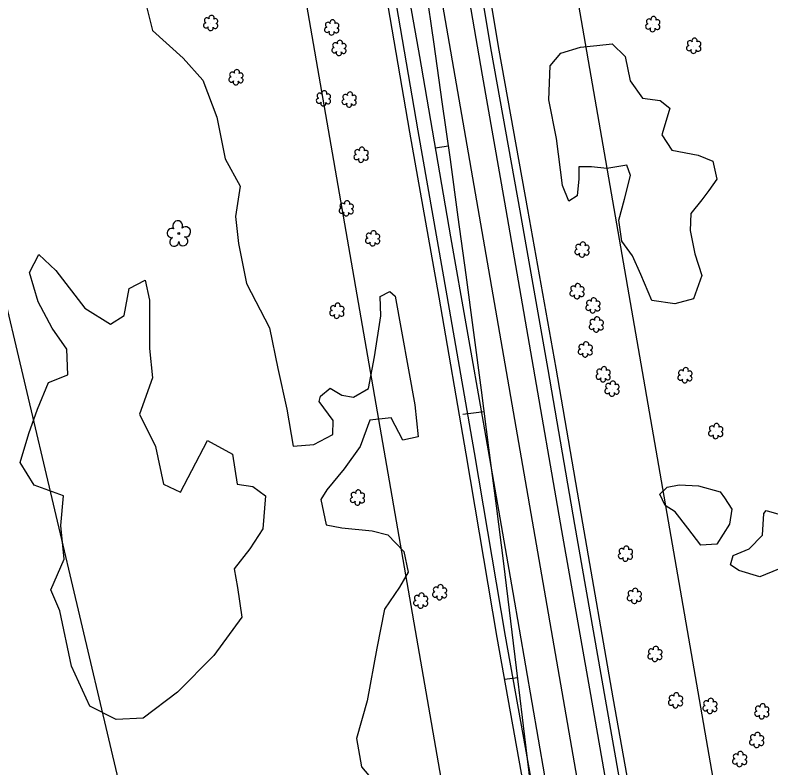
# Model space of a CAD drawing. Extents: x 3040896 to 3051146, y 687568 to 732976.
# Drawn here: x 3047907.9 to 3048189.7, y 704019.7 to 704300.5 of the extents above; entities that cross this region are included whole.
import ezdxf

# ---------------------------------------------------------------- set-up
doc = ezdxf.new("R2010")
doc.units = 0
for name, color, linetype in [('Default', 7, 'Continuous'), ('Exist Horizontal Alignment', 7, 'Continuous'), ('Exist Right of Way Easement Line', 7, 'Continuous'), ('Exist Right of Way Line', 7, 'Continuous'), ('Exist Roads EOP', 7, 'Continuous'), ('Exist Roads EOT', 7, 'Continuous'), ('Exist Utilities Telephone UG Cable', 7, 'Continuous'), ('Exist Utilities Telephone UG FO', 7, 'Continuous'), ('Exist Vegetation Hedge Row', 7, 'Continuous'), ('Exist Vegetation Shrub CELL', 7, 'Continuous'), ('Exist Vegetation Tree CELL', 7, 'Continuous'), ('Exist Vegetation Woods Line', 7, 'Continuous'), ('Prop Horizontal Alignment', 7, 'Continuous'), ('Prop Horizontal Alignment Tick Large', 7, 'Continuous'), ('Prop Horizontal Alignment Tick Small', 7, 'Continuous')]:
    doc.layers.add(name, color=color, linetype=linetype)

msp = doc.modelspace()

# ---------------------------------------------------------------- linework, layer by layer
at = {"layer": 'Default'}
msp.add_arc((3036183.49, 702601.64), 12000, 356.579619, 9.850505, dxfattribs=at)
at = {"layer": 'Exist Horizontal Alignment'}
msp.add_line((3048316.75, 702868.28), (3047811.68, 705777.04), dxfattribs=at)
at = {"layer": 'Exist Right of Way Easement Line'}
msp.add_lwpolyline([(3048254.77, 702716.23), (3048181.73, 703022.98), (3048109.08, 703329.22), (3048036.73, 703636.15), (3047963.44, 703942.98), (3047891.14, 704249.37), (3047818.81, 704555.26), (3047745.17, 704865.56), (3047672.23, 705171.05)], dxfattribs=at)
at = {"layer": 'Exist Right of Way Line'}
for p, q in [((3048366.01, 702876.83), (3047860.94, 705785.59)), ((3048267.48, 702859.73), (3047762.41, 705768.49))]:
    msp.add_line(p, q, dxfattribs=at)
at = {"layer": 'Exist Roads EOP'}
for points in [[(3048164.43, 703837.79), (3048157.64, 703876.15), (3048148.14, 703931.62), (3048136.31, 703998.66), (3048128.03, 704045.27), (3048116.64, 704110.51), (3048106.7, 704168.27), (3048096.18, 704227.47), (3048085.49, 704286.91), (3048073.32, 704359.67), (3048065.09, 704406.74)], [(3048033.56, 704399.54), (3048039.53, 704365.33), (3048047.87, 704316.96), (3048058.06, 704257.33), (3048068.93, 704195.78), (3048079.02, 704137.41), (3048090.63, 704068.89), (3048103.84, 703995.41), (3048113.57, 703938.66), (3048122.06, 703890.56), (3048127.59, 703858.35), (3048132.39, 703831.58)]]:
    msp.add_lwpolyline(points, dxfattribs=at)
at = {"layer": 'Exist Roads EOT'}
for points in [[(3048060.26, 704404.24), (3048070, 704348.12), (3048082.06, 704278.13), (3048090.43, 704230.8), (3048100.12, 704174.89), (3048111.61, 704108.26), (3048122.06, 704049.21), (3048133.25, 703985.32), (3048143.28, 703927.43), (3048153.18, 703871.22), (3048158.99, 703837.67)], [(3048137.79, 703832.68), (3048126.43, 703898.44), (3048118.04, 703944.7), (3048105.44, 704016.77), (3048093.66, 704085.11), (3048082.54, 704148.61), (3048070.42, 704217.86), (3048058.78, 704285.04), (3048048.43, 704343.84), (3048038.64, 704401.25)]]:
    msp.add_lwpolyline(points, dxfattribs=at)
at = {"layer": 'Exist Utilities Telephone UG Cable'}
msp.add_lwpolyline([(3048129.44, 703831.05), (3048124.64, 703857.83), (3048119.11, 703890.05), (3048110.61, 703938.14), (3048100.88, 703994.89), (3048087.67, 704068.38), (3048076.06, 704136.9), (3048065.98, 704195.26), (3048055.11, 704256.82), (3048044.91, 704316.45), (3048036.57, 704364.82), (3048030.6, 704399.02)], dxfattribs=at)
at = {"layer": 'Exist Utilities Telephone UG FO'}
msp.add_lwpolyline([(3048167.38, 703838.31), (3048160.6, 703876.67), (3048151.09, 703932.13), (3048139.26, 703999.18), (3048130.98, 704045.79), (3048119.59, 704111.02), (3048109.66, 704168.79), (3048099.13, 704228), (3048088.44, 704287.43), (3048076.28, 704360.18), (3048068.05, 704407.25)], dxfattribs=at)
at = {"layer": 'Exist Vegetation Hedge Row'}
for points in [[(3047955.19, 704310.89), (3047959.06, 704294.85), (3047970.57, 704284.41), (3047977.85, 704276.32), (3047983.05, 704262.47), (3047986.19, 704246.92), (3047991.8, 704236.71), (3047990.05, 704225.36), (3047991.24, 704215.28), (3047994.15, 704200.37), (3048002.7, 704183.91), (3048005.83, 704168.71), (3048009.2, 704153.52), (3048011.57, 704139.73), (3048019.33, 704140.3), (3048026.39, 704144.09), (3048026.47, 704149.32), (3048021.27, 704156.35), (3048021.78, 704158.35), (3048025.4, 704161.3), (3048029.68, 704158.76), (3048034.02, 704157.98), (3048039.67, 704161.23), (3048041.89, 704173.01), (3048044.31, 704188.29), (3048043.98, 704195.61), (3048047.59, 704197.38), (3048049.59, 704195.72), (3048057, 704155.14), (3048058.24, 704143.21), (3048052.52, 704141.93), (3048048.08, 704150.23), (3048040.15, 704149.46), (3048036.57, 704139.57), (3048030.61, 704131.23), (3048024.11, 704123.48), (3048021.95, 704119.76), (3048023.89, 704110.34), (3048029.68, 704109.29), (3048041.05, 704108.13), (3048046.87, 704106.61), (3048052.89, 704100.42), (3048054.49, 704092.75), (3048051.29, 704087.12), (3048045.62, 704078.96), (3048042.74, 704064.38), (3048039.18, 704044.77), (3048035.16, 704030.6), (3048037.01, 704020.08), (3048045.29, 704010.33)], [(3048164.05, 704231.65), (3048159.85, 704226.58), (3048159.69, 704220.16), (3048161.43, 704211.52), (3048164.02, 704203.37), (3048160.84, 704194.66), (3048153.93, 704192.76), (3048145.31, 704194.03), (3048141.24, 704203.74), (3048138.13, 704210.75), (3048134.21, 704216.16), (3048133, 704224.03), (3048135.15, 704231.88), (3048137.44, 704240.64), (3048135.97, 704244.54), (3048128.5, 704243.32), (3048122.85, 704243.93), (3048118.07, 704243.93), (3048118.13, 704239.41), (3048117.44, 704233.11), (3048114.44, 704231.16), (3048112.04, 704236.99), (3048109.75, 704254.44), (3048106.93, 704268.93), (3048107.44, 704281.66), (3048111.39, 704286.35), (3048118.74, 704288.59), (3048124.88, 704289.19), (3048130.57, 704289.76), (3048135.35, 704285.09), (3048137.32, 704276.03), (3048141.82, 704269.6), (3048148.49, 704268.68), (3048152.03, 704265.86), (3048150.26, 704259.95), (3048149.13, 704255.92), (3048152.83, 704250.15), (3048162.64, 704248.33), (3048168.07, 704245.99), (3048169.65, 704239.33), (3048166.57, 704235.16), (3048164.05, 704231.65)], [(3048174.36, 704110.58), (3048169.59, 704103.12), (3048163.63, 704102.77), (3048158.83, 704109.08), (3048154.06, 704115.2), (3048150.34, 704117.54), (3048148.27, 704121.83), (3048151.04, 704124.41), (3048155.56, 704125.3), (3048162.79, 704124.87), (3048170.78, 704122.65), (3048172.44, 704120.42), (3048175.21, 704116.16), (3048174.36, 704110.58)], [(3048192.53, 704093.87), (3048185.64, 704090.99), (3048177.83, 704093.35), (3048174.65, 704095.49), (3048175.71, 704098.96), (3048181.66, 704101.45), (3048186.6, 704106.5), (3048187.07, 704114.55), (3048187.96, 704115.75), (3048192.73, 704114.33)]]:
    msp.add_lwpolyline(points, dxfattribs=at)
at = {"layer": 'Exist Vegetation Shrub CELL'}
for p, q in [((3047980.9, 704297.41), (3047980.9, 704297.41)), ((3048026.03, 704295.75), (3048026.03, 704295.75)), ((3048145.78, 704297.01), (3048145.78, 704297.01)), ((3048028.75, 704288.12), (3048028.75, 704288.12)), ((3048161.05, 704288.91), (3048161.05, 704288.91)), ((3047990.33, 704277.16), (3047990.33, 704277.16)), ((3048022.95, 704269.31), (3048022.95, 704269.31)), ((3048032.53, 704268.85), (3048032.53, 704268.85)), ((3048037, 704248.27), (3048037, 704248.27)), ((3048031.48, 704228.25), (3048031.48, 704228.25)), ((3048041.31, 704217.08), (3048041.31, 704217.08)), ((3048119.38, 704212.89), (3048119.38, 704212.89)), ((3048117.52, 704197.36), (3048117.52, 704197.36)), ((3048123.45, 704192.03), (3048123.45, 704192.03)), ((3048027.95, 704190.05), (3048027.95, 704190.05)), ((3048124.71, 704184.92), (3048124.71, 704184.92)), ((3048120.59, 704175.61), (3048120.59, 704175.61)), ((3048127.27, 704166.36), (3048127.27, 704166.36)), ((3048157.76, 704165.98), (3048157.76, 704165.98)), ((3048130.57, 704161), (3048130.57, 704161)), ((3048169.26, 704145.17), (3048169.26, 704145.17)), ((3048035.63, 704120.39), (3048035.63, 704120.39)), ((3048135.59, 704099.44), (3048135.59, 704099.44)), ((3048066.28, 704085.03), (3048066.28, 704085.03)), ((3048138.91, 704083.68), (3048138.91, 704083.68)), ((3048059.22, 704081.92), (3048059.22, 704081.92)), ((3048146.59, 704062), (3048146.59, 704062)), ((3048154.27, 704044.69), (3048154.27, 704044.69)), ((3048167.1, 704042.62), (3048167.1, 704042.62)), ((3048186.44, 704040.62), (3048186.44, 704040.62)), ((3048184.53, 704029.92), (3048184.53, 704029.92)), ((3048178.18, 704022.79), (3048178.18, 704022.79))]:
    msp.add_line(p, q, dxfattribs=at)
for centre, radius, start, end in [((3047979.1, 704296.71), 0.955, 95.1099, 327.9534), ((3047979.41, 704298.54), 0.968, 35.8908, 245.4216), ((3047981.12, 704299.45), 0.99, 334.8391, 200.4717), ((3047982.57, 704298.28), 0.929, 284.4567, 126.0861), ((3048024.55, 704296.88), 0.968, 35.8908, 245.4216), ((3048026.26, 704297.79), 0.99, 334.8391, 200.4717), ((3048144.3, 704298.13), 0.968, 35.8908, 245.4216), ((3048146.01, 704299.05), 0.99, 334.8391, 200.4717), ((3048147.45, 704297.87), 0.929, 284.4567, 126.0861), ((3047980.77, 704295.73), 0.984, 151.2797, 21.387), ((3047982.53, 704296.48), 0.937, 204.9913, 73.4601), ((3048024.23, 704295.04), 0.955, 95.1099, 327.9534), ((3048027.67, 704294.82), 0.937, 204.9913, 73.4601), ((3048027.71, 704296.62), 0.929, 284.4567, 126.0861), ((3048143.98, 704296.3), 0.955, 95.1099, 327.9534), ((3048145.65, 704295.32), 0.984, 151.2797, 21.387), ((3048147.42, 704296.08), 0.937, 204.9913, 73.4601), ((3048025.91, 704294.07), 0.984, 151.2797, 21.387), ((3048027.27, 704289.25), 0.968, 35.8908, 245.4216), ((3048028.98, 704290.16), 0.99, 334.8391, 200.4717), ((3048030.42, 704288.99), 0.929, 284.4567, 126.0861), ((3048159.57, 704290.04), 0.968, 35.8908, 245.4216), ((3048161.28, 704290.95), 0.99, 334.8391, 200.4717), ((3048162.72, 704289.78), 0.929, 284.4567, 126.0861), ((3048026.95, 704287.41), 0.955, 95.1099, 327.9534), ((3048028.62, 704286.43), 0.984, 151.2797, 21.387), ((3048030.39, 704287.19), 0.937, 204.9913, 73.4601), ((3048159.25, 704288.21), 0.955, 95.1099, 327.9534), ((3048160.92, 704287.23), 0.984, 151.2797, 21.387), ((3048162.69, 704287.98), 0.937, 204.9913, 73.4601), ((3047988.85, 704278.29), 0.968, 35.8908, 245.4216), ((3047990.56, 704279.2), 0.99, 334.8391, 200.4717), ((3047992, 704278.03), 0.929, 284.4567, 126.0861), ((3047988.53, 704276.46), 0.955, 95.1099, 327.9534), ((3047990.2, 704275.48), 0.984, 151.2797, 21.387), ((3047991.97, 704276.23), 0.937, 204.9913, 73.4601), ((3048023.18, 704271.35), 0.99, 334.8391, 200.4717), ((3048021.15, 704268.61), 0.955, 95.1099, 327.9534), ((3048021.47, 704270.44), 0.968, 35.8908, 245.4216), ((3048024.62, 704270.18), 0.929, 284.4567, 126.0861), ((3048031.05, 704269.98), 0.968, 35.8908, 245.4216), ((3048032.76, 704270.89), 0.99, 334.8391, 200.4717), ((3048034.2, 704269.72), 0.929, 284.4567, 126.0861), ((3048022.82, 704267.63), 0.984, 151.2797, 21.387), ((3048024.59, 704268.39), 0.937, 204.9913, 73.4601), ((3048030.73, 704268.15), 0.955, 95.1099, 327.9534), ((3048032.4, 704267.17), 0.984, 151.2797, 21.387), ((3048034.17, 704267.92), 0.937, 204.9913, 73.4601), ((3048035.52, 704249.39), 0.968, 35.8908, 245.4216), ((3048037.23, 704250.31), 0.99, 334.8391, 200.4717), ((3048038.67, 704249.14), 0.929, 284.4567, 126.0861), ((3048035.2, 704247.56), 0.955, 95.1099, 327.9534), ((3048036.87, 704246.58), 0.984, 151.2797, 21.387), ((3048038.64, 704247.34), 0.937, 204.9913, 73.4601), ((3048029.99, 704229.38), 0.968, 35.8908, 245.4216), ((3048031.71, 704230.29), 0.99, 334.8391, 200.4717), ((3048033.15, 704229.12), 0.929, 284.4567, 126.0861), ((3048029.68, 704227.55), 0.955, 95.1099, 327.9534), ((3048033.11, 704227.32), 0.937, 204.9913, 73.4601), ((3048031.35, 704226.57), 0.984, 151.2797, 21.387), ((3048039.82, 704218.2), 0.968, 35.8908, 245.4216), ((3048041.54, 704219.12), 0.99, 334.8391, 200.4717), ((3048042.98, 704217.95), 0.929, 284.4567, 126.0861), ((3048039.51, 704216.37), 0.955, 95.1099, 327.9534), ((3048042.94, 704216.15), 0.937, 204.9913, 73.4601), ((3048119.61, 704214.93), 0.99, 334.8391, 200.4717), ((3048041.18, 704215.39), 0.984, 151.2797, 21.387), ((3048117.58, 704212.18), 0.955, 95.1099, 327.9534), ((3048117.9, 704214.02), 0.968, 35.8908, 245.4216), ((3048121.06, 704213.76), 0.929, 284.4567, 126.0861), ((3048119.26, 704211.21), 0.984, 151.2797, 21.387), ((3048121.02, 704211.96), 0.937, 204.9913, 73.4601), ((3048116.04, 704198.49), 0.968, 35.8908, 245.4216), ((3048117.75, 704199.4), 0.99, 334.8391, 200.4717), ((3048119.19, 704198.23), 0.929, 284.4567, 126.0861), ((3048115.72, 704196.66), 0.955, 95.1099, 327.9534), ((3048119.16, 704196.43), 0.937, 204.9913, 73.4601), ((3048117.39, 704195.68), 0.984, 151.2797, 21.387), ((3048121.97, 704193.16), 0.968, 35.8908, 245.4216), ((3048123.68, 704194.07), 0.99, 334.8391, 200.4717), ((3048125.13, 704192.9), 0.929, 284.4567, 126.0861), ((3048026.47, 704191.18), 0.968, 35.8908, 245.4216), ((3048028.18, 704192.09), 0.99, 334.8391, 200.4717), ((3048029.62, 704190.92), 0.929, 284.4567, 126.0861), ((3048121.65, 704191.33), 0.955, 95.1099, 327.9534), ((3048123.33, 704190.35), 0.984, 151.2797, 21.387), ((3048125.09, 704191.1), 0.937, 204.9913, 73.4601), ((3048026.15, 704189.34), 0.955, 95.1099, 327.9534), ((3048027.82, 704188.36), 0.984, 151.2797, 21.387), ((3048029.59, 704189.12), 0.937, 204.9913, 73.4601), ((3048124.94, 704186.96), 0.99, 334.8391, 200.4717), ((3048122.91, 704184.22), 0.955, 95.1099, 327.9534), ((3048123.23, 704186.05), 0.968, 35.8908, 245.4216), ((3048126.35, 704183.99), 0.937, 204.9913, 73.4601), ((3048126.38, 704185.79), 0.929, 284.4567, 126.0861), ((3048124.58, 704183.24), 0.984, 151.2797, 21.387), ((3048119.11, 704176.74), 0.968, 35.8908, 245.4216), ((3048120.82, 704177.65), 0.99, 334.8391, 200.4717), ((3048122.26, 704176.48), 0.929, 284.4567, 126.0861), ((3048118.79, 704174.91), 0.955, 95.1099, 327.9534), ((3048120.46, 704173.93), 0.984, 151.2797, 21.387), ((3048122.23, 704174.68), 0.937, 204.9913, 73.4601), ((3048125.79, 704167.49), 0.968, 35.8908, 245.4216), ((3048127.5, 704168.4), 0.99, 334.8391, 200.4717), ((3048128.94, 704167.23), 0.929, 284.4567, 126.0861), ((3048156.28, 704167.11), 0.968, 35.8908, 245.4216), ((3048157.99, 704168.02), 0.99, 334.8391, 200.4717), ((3048125.47, 704165.66), 0.955, 95.1099, 327.9534), ((3048128.91, 704165.43), 0.937, 204.9913, 73.4601), ((3048155.96, 704165.27), 0.955, 95.1099, 327.9534), ((3048159.4, 704165.05), 0.937, 204.9913, 73.4601), ((3048159.43, 704166.85), 0.929, 284.4567, 126.0861), ((3048127.14, 704164.68), 0.984, 151.2797, 21.387), ((3048129.09, 704162.13), 0.968, 35.8908, 245.4216), ((3048130.8, 704163.04), 0.99, 334.8391, 200.4717), ((3048132.25, 704161.87), 0.929, 284.4567, 126.0861), ((3048157.63, 704164.3), 0.984, 151.2797, 21.387), ((3048128.77, 704160.29), 0.955, 95.1099, 327.9534), ((3048130.45, 704159.32), 0.984, 151.2797, 21.387), ((3048132.21, 704160.07), 0.937, 204.9913, 73.4601), ((3048167.78, 704146.3), 0.968, 35.8908, 245.4216), ((3048169.49, 704147.21), 0.99, 334.8391, 200.4717), ((3048170.93, 704146.04), 0.929, 284.4567, 126.0861), ((3048167.46, 704144.47), 0.955, 95.1099, 327.9534), ((3048169.13, 704143.49), 0.984, 151.2797, 21.387), ((3048170.9, 704144.24), 0.937, 204.9913, 73.4601), ((3048035.86, 704122.43), 0.99, 334.8391, 200.4717), ((3048033.83, 704119.68), 0.955, 95.1099, 327.9534), ((3048034.15, 704121.52), 0.968, 35.8908, 245.4216), ((3048037.27, 704119.46), 0.937, 204.9913, 73.4601), ((3048037.31, 704121.26), 0.929, 284.4567, 126.0861), ((3048035.51, 704118.7), 0.984, 151.2797, 21.387), ((3048134.11, 704100.57), 0.968, 35.8908, 245.4216), ((3048135.82, 704101.48), 0.99, 334.8391, 200.4717), ((3048137.26, 704100.31), 0.929, 284.4567, 126.0861), ((3048133.79, 704098.74), 0.955, 95.1099, 327.9534), ((3048135.46, 704097.76), 0.984, 151.2797, 21.387), ((3048137.23, 704098.51), 0.937, 204.9913, 73.4601), ((3048064.8, 704086.16), 0.968, 35.8908, 245.4216), ((3048066.51, 704087.07), 0.99, 334.8391, 200.4717), ((3048067.95, 704085.9), 0.929, 284.4567, 126.0861), ((3048139.14, 704085.72), 0.99, 334.8391, 200.4717), ((3048057.74, 704083.04), 0.968, 35.8908, 245.4216), ((3048059.45, 704083.96), 0.99, 334.8391, 200.4717), ((3048060.89, 704082.78), 0.929, 284.4567, 126.0861), ((3048064.48, 704084.33), 0.955, 95.1099, 327.9534), ((3048066.15, 704083.35), 0.984, 151.2797, 21.387), ((3048067.92, 704084.1), 0.937, 204.9913, 73.4601), ((3048137.11, 704082.98), 0.955, 95.1099, 327.9534), ((3048137.43, 704084.81), 0.968, 35.8908, 245.4216), ((3048140.55, 704082.75), 0.937, 204.9913, 73.4601), ((3048140.58, 704084.55), 0.929, 284.4567, 126.0861), ((3048057.42, 704081.21), 0.955, 95.1099, 327.9534), ((3048059.09, 704080.23), 0.984, 151.2797, 21.387), ((3048060.86, 704080.99), 0.937, 204.9913, 73.4601), ((3048138.78, 704082), 0.984, 151.2797, 21.387), ((3048145.1, 704063.12), 0.968, 35.8908, 245.4216), ((3048146.81, 704064.04), 0.99, 334.8391, 200.4717), ((3048148.26, 704062.86), 0.929, 284.4567, 126.0861), ((3048144.79, 704061.29), 0.955, 95.1099, 327.9534), ((3048148.22, 704061.07), 0.937, 204.9913, 73.4601), ((3048146.46, 704060.31), 0.984, 151.2797, 21.387), ((3048152.79, 704045.82), 0.968, 35.8908, 245.4216), ((3048154.5, 704046.74), 0.99, 334.8391, 200.4717), ((3048152.47, 704043.99), 0.955, 95.1099, 327.9534), ((3048155.91, 704043.77), 0.937, 204.9913, 73.4601), ((3048155.95, 704045.56), 0.929, 284.4567, 126.0861), ((3048165.62, 704043.75), 0.968, 35.8908, 245.4216), ((3048167.33, 704044.66), 0.99, 334.8391, 200.4717), ((3048168.78, 704043.49), 0.929, 284.4567, 126.0861), ((3048154.15, 704043.01), 0.984, 151.2797, 21.387), ((3048165.3, 704041.92), 0.955, 95.1099, 327.9534), ((3048166.98, 704040.94), 0.984, 151.2797, 21.387), ((3048168.74, 704041.69), 0.937, 204.9913, 73.4601), ((3048184.96, 704041.75), 0.968, 35.8908, 245.4216), ((3048186.67, 704042.66), 0.99, 334.8391, 200.4717), ((3048188.12, 704041.49), 0.929, 284.4567, 126.0861), ((3048184.64, 704039.92), 0.955, 95.1099, 327.9534), ((3048186.32, 704038.94), 0.984, 151.2797, 21.387), ((3048188.08, 704039.69), 0.937, 204.9913, 73.4601), ((3048184.76, 704031.96), 0.99, 334.8391, 200.4717), ((3048182.73, 704029.21), 0.955, 95.1099, 327.9534), ((3048183.05, 704031.04), 0.968, 35.8908, 245.4216), ((3048186.17, 704028.99), 0.937, 204.9913, 73.4601), ((3048186.2, 704030.78), 0.929, 284.4567, 126.0861), ((3048184.4, 704028.23), 0.984, 151.2797, 21.387), ((3048176.7, 704023.92), 0.968, 35.8908, 245.4216), ((3048178.41, 704024.84), 0.99, 334.8391, 200.4717), ((3048179.85, 704023.66), 0.929, 284.4567, 126.0861), ((3048176.38, 704022.09), 0.955, 95.1099, 327.9534), ((3048178.05, 704021.11), 0.984, 151.2797, 21.387), ((3048179.82, 704021.87), 0.937, 204.9913, 73.4601)]:
    msp.add_arc(centre, radius, start, end, dxfattribs=at)
at = {"layer": 'Exist Vegetation Tree CELL'}
msp.add_line((3047968.91, 704219.06), (3047968.91, 704219.06), dxfattribs=at)
msp.add_circle((3047968.91, 704219.06), 0.326, dxfattribs=at)
for centre, radius, start, end in [((3047968.52, 704221.93), 1.86, 330.1651, 219.7134), ((3047971.45, 704219.65), 1.9, 257.1011, 134.1999), ((3047966.3, 704219.21), 1.73, 62.6636, 279.3457), ((3047967.2, 704215.94), 1.69, 111.5671, 6.231), ((3047970.58, 704216.16), 1.7, 181.2822, 74.56)]:
    msp.add_arc(centre, radius, start, end, dxfattribs=at)
at = {"layer": 'Exist Vegetation Woods Line'}
msp.add_lwpolyline([(3048000.23, 704108.88), (3047995.4, 704101.39), (3047989.6, 704093.95), (3047990.76, 704087.02), (3047992.4, 704075.97), (3047981.99, 704061.56), (3047968.45, 704047.92), (3047955.59, 704038.2), (3047945.54, 704037.79), (3047935.72, 704042.75), (3047928.89, 704057.59), (3047924.57, 704078.25), (3047921.21, 704086.09), (3047926.14, 704097.56), (3047924.94, 704110.16), (3047925.95, 704121.16), (3047915.01, 704125.19), (3047909.7, 704133.64), (3047912.99, 704144.5), (3047916.19, 704153.54), (3047920.31, 704163.44), (3047927.54, 704166.27), (3047927.19, 704175.94), (3047921.63, 704183.77), (3047916.52, 704193.56), (3047913.28, 704204.51), (3047916.74, 704211.19), (3047923.12, 704205.3), (3047933.93, 704191.18), (3047943.46, 704185.24), (3047948.55, 704188.41), (3047950.37, 704198.56), (3047956.4, 704201.63), (3047958.02, 704194.19), (3047957.95, 704176.16), (3047959.07, 704165.22), (3047954.21, 704151.71), (3047960.17, 704139.55), (3047963.2, 704125.52), (3047969.5, 704122.5), (3047973.74, 704130.6), (3047979.63, 704141.88), (3047988.93, 704136.77), (3047990.63, 704125.57), (3047996.54, 704124.64), (3048001.27, 704121.21), (3048000.23, 704108.88)], dxfattribs=at)
at = {"layer": 'Prop Horizontal Alignment'}
msp.add_arc((3036183.49, 702601.64), 12000, 356.579619, 9.850505, dxfattribs=at)
at = {"layer": 'Prop Horizontal Alignment Tick Large'}
msp.add_line((3048082.85, 704152.52), (3048074.91, 704151.49), dxfattribs=at)
at = {"layer": 'Prop Horizontal Alignment Tick Small'}
for p, q in [((3048069.51, 704251.63), (3048064.56, 704250.94)), ((3048095.36, 704053.31), (3048090.39, 704052.71))]:
    msp.add_line(p, q, dxfattribs=at)

doc.saveas('drawing.dxf')
